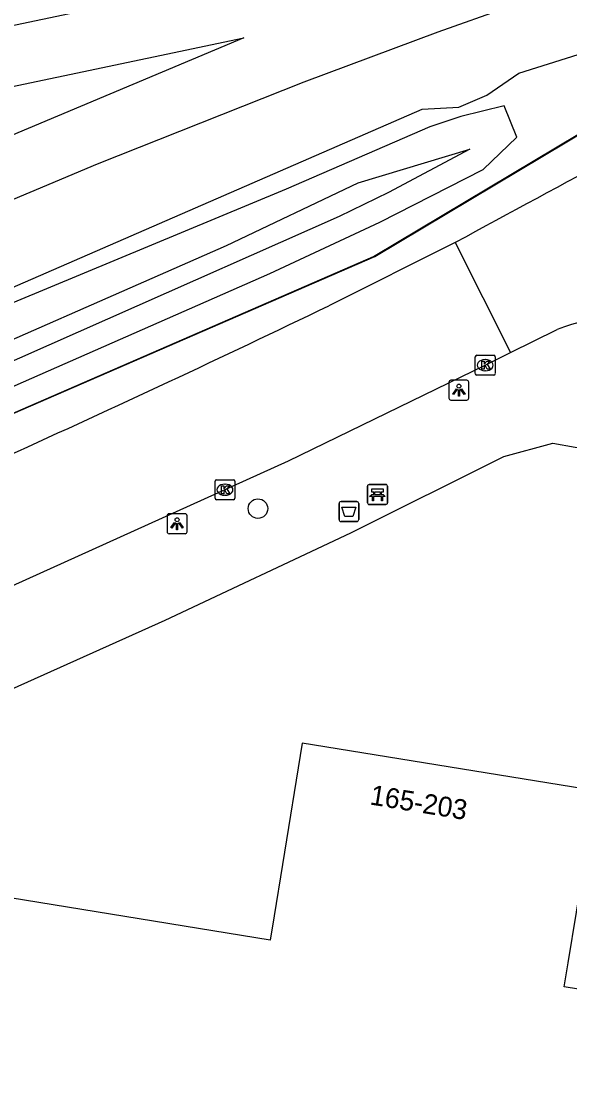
# Model space of a CAD drawing. Extents: x 162990 to 165007, y 383433 to 384336.
# Drawn here: x 163365.4 to 163393, y 383982.4 to 384036 of the extents above; entities that cross this region are included whole.
import ezdxf

# ---------------------------------------------------------------- set-up
doc = ezdxf.new("R2010")
doc.units = 0
for name, color, linetype in [('IMGEO_Afvalbak', 7, 'Continuous'), ('IMGEO_Bank', 7, 'Continuous'), ('IMGEO_Berm_groen', 7, 'Continuous'), ('IMGEO_Boom', 7, 'Continuous'), ('IMGEO_Grasland_overig', 7, 'Continuous'), ('IMGEO_Greppel_droge_sloot', 7, 'Continuous'), ('IMGEO_Hek', 7, 'Continuous'), ('IMGEO_Kolk', 7, 'Continuous'), ('IMGEO_Lichtpunt', 7, 'Continuous'), ('IMGEO_Pand', 7, 'Continuous'), ('IMGEO_Pand_nummerreeks', 7, 'Continuous'), ('IMGEO_Rijbaan_lokaal_open', 7, 'Continuous'), ('IMGEO_Spoor', 7, 'Continuous'), ('IMGEO_Spoorbaan_halfverhard', 7, 'Continuous'), ('IMGEO_Voetpad_open', 7, 'Continuous')]:
    doc.layers.add(name, color=color, linetype=linetype)

msp = doc.modelspace()

# ---------------------------------------------------------------- linework, layer by layer
at = {"layer": 'IMGEO_Afvalbak'}
for p, q in [((163381.385, 384010.989), (163381.385, 384011.789)), ((163381.385, 384011.789), (163381.385, 384010.989)), ((163381.485, 384011.889), (163382.275, 384011.889)), ((163382.275, 384011.889), (163381.485, 384011.889)), ((163382.375, 384011.789), (163382.375, 384010.989)), ((163382.375, 384010.989), (163382.375, 384011.789)), ((163382.275, 384010.889), (163381.485, 384010.889)), ((163381.485, 384010.889), (163382.275, 384010.889))]:
    msp.add_line(p, q, dxfattribs=at)
msp.add_lwpolyline([(163381.528, 384011.603), (163382.232, 384011.603), (163382.083, 384011.133), (163381.677, 384011.133), (163381.528, 384011.603)], dxfattribs=at)
for centre, start, end in [((163381.485, 384011.789), 90, 180), ((163381.485, 384011.789), 90, 180), ((163382.275, 384011.789), 0, 90), ((163382.275, 384011.789), 360, 90), ((163381.485, 384010.989), 180, 270), ((163381.485, 384010.989), 180, 270), ((163382.275, 384010.989), 270, 0), ((163382.275, 384010.989), 270, 0)]:
    msp.add_arc(centre, 0.1, start, end, dxfattribs=at)
at = {"layer": 'IMGEO_Bank'}
for p, q in [((163382.895, 384012.745), (163383.736, 384012.745)), ((163383.736, 384012.745), (163382.895, 384012.745)), ((163382.82, 384011.82), (163382.82, 384012.661)), ((163382.82, 384012.661), (163382.82, 384011.82)), ((163383.129, 384012.251), (163383.129, 384012.357)), ((163383.173, 384012.357), (163383.173, 384012.251)), ((163383.461, 384012.363), (163383.179, 384012.363)), ((163383.179, 384012.245), (163383.461, 384012.245)), ((163383.467, 384012.251), (163383.467, 384012.357)), ((163383.511, 384012.357), (163383.511, 384012.251)), ((163383.82, 384012.67), (163383.82, 384011.829)), ((163383.82, 384011.829), (163383.82, 384012.67)), ((163383.745, 384011.745), (163382.904, 384011.745)), ((163382.904, 384011.745), (163383.745, 384011.745)), ((163383.517, 384012.143), (163383.124, 384012.143))]:
    msp.add_line(p, q, dxfattribs=at)
for points in [[(163383.067, 384012.143), (163382.925, 384012.143), (163383.037, 384012.245), (163383.123, 384012.245)], [(163383.123, 384012.363), (163383.037, 384012.363), (163383.037, 384012.524), (163383.6, 384012.524), (163383.6, 384012.363), (163383.517, 384012.363)], [(163383.517, 384012.245), (163383.6, 384012.245), (163383.712, 384012.143), (163383.573, 384012.143)], [(163383.117, 384012.136), (163383.117, 384011.929), (163383.074, 384011.929), (163383.074, 384012.136)], [(163383.567, 384012.136), (163383.567, 384011.929), (163383.523, 384011.929), (163383.523, 384012.136)]]:
    msp.add_lwpolyline(points, dxfattribs=at)
for centre, radius, start, end in [((163382.898, 384012.667), 0.0779, 92.4484, 184.2845), ((163382.898, 384012.667), 0.0779, 92.4484, 184.2845), ((163383.742, 384012.667), 0.0779, 2.4484, 94.2845), ((163383.742, 384012.667), 0.0779, 2.4484, 94.2845), ((163383.122, 384012.356), 0.00671, 2.8957, 87.1043), ((163383.122, 384012.252), 0.00671, 272.8957, 357.1043), ((163383.179, 384012.356), 0.00671, 92.8957, 177.1043), ((163383.179, 384012.252), 0.00671, 182.8957, 267.1043), ((163383.461, 384012.356), 0.00671, 2.8957, 87.1043), ((163383.461, 384012.252), 0.00671, 272.8957, 357.1043), ((163383.518, 384012.356), 0.00671, 92.8957, 177.1043), ((163383.518, 384012.252), 0.00671, 182.8957, 267.1043), ((163382.898, 384011.823), 0.0779, 182.4484, 274.2845), ((163382.898, 384011.823), 0.0779, 182.4484, 274.2845), ((163383.067, 384012.136), 0.00671, 2.8957, 87.1043), ((163383.124, 384012.136), 0.00671, 92.8957, 177.1043), ((163383.516, 384012.136), 0.00671, 2.8957, 87.1043), ((163383.573, 384012.136), 0.00671, 92.8957, 177.1043), ((163383.742, 384011.823), 0.0779, 272.4484, 4.2845), ((163383.742, 384011.823), 0.0779, 272.4484, 4.2845)]:
    msp.add_arc(centre, radius, start, end, dxfattribs=at)
at = {"layer": 'IMGEO_Berm_groen'}
msp.add_lwpolyline([(163274.504, 383977.632), (163278.725, 383980.117), (163284.265, 383982.864), (163294.54, 383987.657), (163296.984, 383988.804), (163323.041, 383998.108), (163383.183, 384024.211), (163402.575, 384035.786), (163402.671, 384035.843), (163402.812, 384035.885), (163403.247, 384036.139), (163416.877, 384040.507), (163432.67, 384043.744)], dxfattribs=at)
at = {"layer": 'IMGEO_Boom'}
msp.add_circle((163377.31, 384011.537), 0.489, dxfattribs=at)
at = {"layer": 'IMGEO_Grasland_overig'}
msp.add_lwpolyline([(163331.466, 384003.436), (163338.904, 384006.333), (163346.037, 384009.35), (163377.9, 384023.347), (163383.441, 384025.933), (163388.638, 384028.575), (163390.326, 384030.206), (163389.691, 384031.783), (163387.501, 384031.245), (163385.957, 384030.724), (163378.726, 384027.585), (163364.989, 384021.878), (163351.029, 384015.601), (163342.972, 384012.156), (163331.165, 384007.304)], dxfattribs=at)
at = {"layer": 'IMGEO_Greppel_droge_sloot'}
msp.add_lwpolyline([(163333.485, 384006.672), (163348.011, 384012.683), (163359.249, 384017.52), (163375.723, 384024.764), (163382.344, 384027.902), (163387.962, 384029.602), (163383.865, 384027.414), (163381.387, 384026.208), (163358.086, 384015.896), (163341.944, 384009.015), (163334.832, 384006.165)], dxfattribs=at)
at = {"layer": 'IMGEO_Hek'}
for points in [[(163254.527, 383975.145), (163255.168, 383979.396), (163274.504, 383977.632), (163274.644, 383977.711), (163276.585, 383978.805), (163278.717, 383980.181), (163283.214, 383982.499), (163290.073, 383985.701), (163294.599, 383987.803), (163297.161, 383988.847), (163299.287, 383989.75), (163301.676, 383990.541), (163315.913, 383995.57), (163322.989, 383998.132), (163325.305, 383999.08), (163329.992, 384001.097), (163341.559, 384006.06), (163350.753, 384010.132), (163366.939, 384017.167), (163383.117, 384024.211), (163402.701, 384035.889), (163408.952, 384037.884)], [(163359.977, 384000.25), (163372.649, 384005.933), (163381.975, 384010.322), (163389.663, 384014.151), (163392.136, 384014.826), (163394.378, 384014.419), (163394.812, 384014.184)]]:
    msp.add_lwpolyline(points, dxfattribs=at)
at = {"layer": 'IMGEO_Kolk'}
for p, q in [((163388.234, 384018.318), (163388.234, 384019.17)), ((163388.309, 384019.244), (163389.161, 384019.244)), ((163389.235, 384019.17), (163389.235, 384018.318)), ((163388.722, 384019.024), (163388.747, 384019.024)), ((163389.161, 384018.244), (163388.309, 384018.244)), ((163388.745, 384018.464), (163388.72, 384018.464)), ((163375.152, 384012.06), (163375.152, 384012.912)), ((163375.227, 384012.986), (163376.079, 384012.986)), ((163375.64, 384012.766), (163375.665, 384012.766)), ((163376.153, 384012.912), (163376.153, 384012.06)), ((163375.663, 384012.206), (163375.638, 384012.206)), ((163376.079, 384011.986), (163375.227, 384011.986))]:
    msp.add_line(p, q, dxfattribs=at)
for points in [[(163388.234, 384018.318), (163388.234, 384019.17)], [(163388.309, 384019.244), (163389.161, 384019.244)], [(163389.235, 384019.17), (163389.235, 384018.318)], [(163388.555, 384018.944), (163388.678, 384018.944), (163388.678, 384018.793), (163388.808, 384018.944), (163388.972, 384018.944), (163388.826, 384018.793), (163388.979, 384018.544), (163388.827, 384018.544), (163388.742, 384018.708), (163388.678, 384018.641), (163388.678, 384018.544), (163388.555, 384018.544), (163388.555, 384018.944)], [(163389.161, 384018.244), (163388.309, 384018.244)], [(163375.152, 384012.06), (163375.152, 384012.912)], [(163375.227, 384012.986), (163376.079, 384012.986)], [(163376.153, 384012.912), (163376.153, 384012.06)], [(163375.473, 384012.686), (163375.596, 384012.686), (163375.596, 384012.535), (163375.726, 384012.686), (163375.89, 384012.686), (163375.744, 384012.535), (163375.897, 384012.286), (163375.745, 384012.286), (163375.66, 384012.45), (163375.596, 384012.383), (163375.596, 384012.286), (163375.473, 384012.286), (163375.473, 384012.686)], [(163376.079, 384011.986), (163375.227, 384011.986)]]:
    msp.add_lwpolyline(points, dxfattribs=at)
for centre, start, end in [((163388.311, 384019.168), 91.552, 178.448), ((163388.311, 384019.168), 91.552, 178.448), ((163389.159, 384019.168), 1.552, 88.448), ((163389.159, 384019.168), 1.552, 88.448), ((163388.311, 384018.32), 181.552, 268.448), ((163388.311, 384018.32), 181.552, 268.448), ((163389.159, 384018.32), 271.552, 358.448), ((163389.159, 384018.32), 271.552, 358.448), ((163375.229, 384012.91), 91.552, 178.448), ((163375.229, 384012.91), 91.552, 178.448), ((163376.077, 384012.91), 1.552, 88.448), ((163376.077, 384012.91), 1.552, 88.448), ((163375.229, 384012.062), 181.552, 268.448), ((163375.229, 384012.062), 181.552, 268.448), ((163376.077, 384012.062), 271.552, 358.448), ((163376.077, 384012.062), 271.552, 358.448)]:
    msp.add_arc(centre, 0.0765, start, end, dxfattribs=at)
for centre, major_axis, ratio, start_param, end_param in [((163388.721, 384018.744), (-0.387, 0.002), 0.722429, 4.712389, 7.853982), ((163388.746, 384018.744), (-0.39, 0.002), 0.717154, 1.570796, 4.712389), ((163375.639, 384012.486), (-0.387, 0.002), 0.722429, 4.712389, 7.853982), ((163375.664, 384012.486), (-0.39, 0.002), 0.717154, 1.570796, 4.712389)]:
    msp.add_ellipse(centre, major_axis=major_axis, ratio=ratio, start_param=start_param, end_param=end_param, dxfattribs=at)
at = {"layer": 'IMGEO_Lichtpunt'}
for p, q in [((163386.911, 384017.895), (163386.911, 384017.088)), ((163386.911, 384017.895), (163386.911, 384017.088)), ((163387.813, 384017.99), (163387.005, 384017.99)), ((163387.813, 384017.99), (163387.005, 384017.99)), ((163387.907, 384017.088), (163387.907, 384017.895)), ((163387.907, 384017.088), (163387.907, 384017.895)), ((163387.005, 384016.994), (163387.813, 384016.994)), ((163387.005, 384016.994), (163387.813, 384016.994)), ((163372.749, 384011.18), (163372.749, 384010.373)), ((163372.749, 384011.18), (163372.749, 384010.373)), ((163373.651, 384011.275), (163372.843, 384011.275)), ((163373.651, 384011.275), (163372.843, 384011.275)), ((163373.745, 384010.373), (163373.745, 384011.18)), ((163373.745, 384010.373), (163373.745, 384011.18)), ((163372.843, 384010.279), (163373.651, 384010.279)), ((163372.843, 384010.279), (163373.651, 384010.279))]:
    msp.add_line(p, q, dxfattribs=at)
for points in [[(163387.285, 384017.559), (163387.324, 384017.531), (163387.136, 384017.269), (163387.098, 384017.296), (163387.285, 384017.559)], [(163387.387, 384017.511), (163387.434, 384017.511), (163387.434, 384017.189), (163387.387, 384017.189), (163387.387, 384017.511)], [(163387.497, 384017.531), (163387.535, 384017.558), (163387.722, 384017.296), (163387.683, 384017.268), (163387.497, 384017.531)], [(163373.123, 384010.844), (163373.162, 384010.816), (163372.974, 384010.554), (163372.936, 384010.581), (163373.123, 384010.844)], [(163373.225, 384010.796), (163373.272, 384010.796), (163373.272, 384010.474), (163373.225, 384010.474), (163373.225, 384010.796)], [(163373.335, 384010.816), (163373.373, 384010.843), (163373.56, 384010.581), (163373.521, 384010.553), (163373.335, 384010.816)]]:
    msp.add_lwpolyline(points, dxfattribs=at)
for centre in [(163387.41, 384017.693), (163373.248, 384010.978)]:
    msp.add_circle(centre, 0.0994, dxfattribs=at)
for centre, start, end in [((163387.005, 384017.895), 90, 180), ((163387.005, 384017.895), 90, 180), ((163387.813, 384017.895), 0, 90), ((163387.813, 384017.895), 0, 90), ((163387.005, 384017.088), 180, 270), ((163387.005, 384017.088), 180, 270), ((163387.813, 384017.088), 270, 0), ((163387.813, 384017.088), 270, 360), ((163372.843, 384011.18), 90, 180), ((163372.843, 384011.18), 90, 180), ((163373.651, 384011.18), 0, 90), ((163373.651, 384011.18), 0, 90), ((163372.843, 384010.373), 180, 270), ((163372.843, 384010.373), 180, 270), ((163373.651, 384010.373), 270, 0), ((163373.651, 384010.373), 270, 360)]:
    msp.add_arc(centre, 0.0946, start, end, dxfattribs=at)
at = {"layer": 'IMGEO_Pand'}
msp.add_lwpolyline([(163402.681, 383985.882), (163392.709, 383987.505), (163392.906, 383988.71), (163393.32, 383991.253), (163394.313, 383997.352), (163379.538, 383999.758), (163378.543, 383993.649), (163378.125, 383991.08), (163377.924, 383989.849), (163358.252, 383993.053), (163356.439, 383981.918), (163352.002, 383982.641), (163351.607, 383980.215), (163351.702, 383980.199), (163356.032, 383979.494), (163355.647, 383977.127), (163355.028, 383973.33), (163399.459, 383966.094)], dxfattribs=at)
at = {"layer": 'IMGEO_Rijbaan_lokaal_open'}
for points in [[(163387.229, 384024.901), (163380.88, 384021.728)], [(163387.229, 384024.901), (163390.009, 384019.374)], [(163390.009, 384019.374), (163392.357, 384020.536)], [(163352.672, 384002.164), (163355.085, 384003.201), (163378.851, 384013.935), (163388.735, 384018.744), (163390.009, 384019.374)]]:
    msp.add_lwpolyline(points, dxfattribs=at)
for centre, radius, start, end in [((163637.209, 383570.429), 518.685, 116.75474, 118.81276), ((163044.531, 384720.92), 775.886, 294.373229, 295.690063), ((163395.107, 384014.076), 7.021, 14.2868, 113.0639)]:
    msp.add_arc(centre, radius, start, end, dxfattribs=at)
at = {"layer": 'IMGEO_Spoor'}
for points in [[(163407.712, 384044.788), (163319.259, 384026.2), (163284.13, 384019.05), (163265.686, 384015.557), (163249.751, 384012.76), (163238.315, 384010.853), (163218.995, 384008.118), (163175.893, 384003.972), (163154.95, 384002.739), (163133.868, 384002.083), (163105.006, 384002.112), (163077.274, 384002.797), (163012.331, 384005.282)], [(163408.318, 384042.866), (163400.768, 384040.461), (163393.355, 384037.964), (163386.355, 384035.481), (163379.622, 384032.97), (163369.229, 384028.838), (163351.977, 384021.599), (163336.715, 384015.07), (163328.559, 384011.745), (163316.709, 384007.296), (163310.206, 384005.061), (163302.041, 384002.4)]]:
    msp.add_lwpolyline(points, dxfattribs=at)
at = {"layer": 'IMGEO_Spoorbaan_halfverhard'}
for points in [[(163230.824, 383983.328), (163242.036, 383984.311), (163251.576, 383985.84), (163274.361, 383990.577), (163280.675, 383991.959), (163296.124, 383996.4), (163314.071, 384002.164), (163315.928, 384002.462), (163317.416, 384003.302), (163318.906, 384004.275), (163335.392, 384010.064), (163360.951, 384020.902), (163385.565, 384031.616), (163387.408, 384031.711), (163388.822, 384032.318), (163390.428, 384033.418), (163407.515, 384038.818), (163419.45, 384042.131), (163441.356, 384047.511)], [(163219.349, 384005.138), (163238.772, 384007.888), (163250.257, 384009.803), (163266.224, 384012.606), (163284.708, 384016.106), (163319.867, 384023.262), (163376.601, 384035.185), (163350.807, 384024.361), (163335.559, 384017.838), (163327.465, 384014.539), (163315.694, 384010.119), (163309.254, 384007.906), (163301.137, 384005.261), (163293.607, 384002.952), (163283.129, 384000.025), (163274.279, 383997.783), (163263.285, 383995.315), (163252.729, 383993.264), (163242.797, 383991.594), (163233.72, 383990.319)]]:
    msp.add_lwpolyline(points, dxfattribs=at)
at = {"layer": 'IMGEO_Voetpad_open'}
msp.add_lwpolyline([(163359.977, 384000.25), (163372.649, 384005.933), (163381.975, 384010.322), (163389.663, 384014.151), (163392.136, 384014.826), (163394.378, 384014.419), (163394.812, 384014.184)], dxfattribs=at)

# ---------------------------------------------------------------- texts
at = {"layer": 'IMGEO_Pand_nummerreeks'}
msp.add_text('165-203', height=1, rotation=350.751, dxfattribs=at).set_placement((163382.895, 383996.678))

doc.saveas('drawing.dxf')
